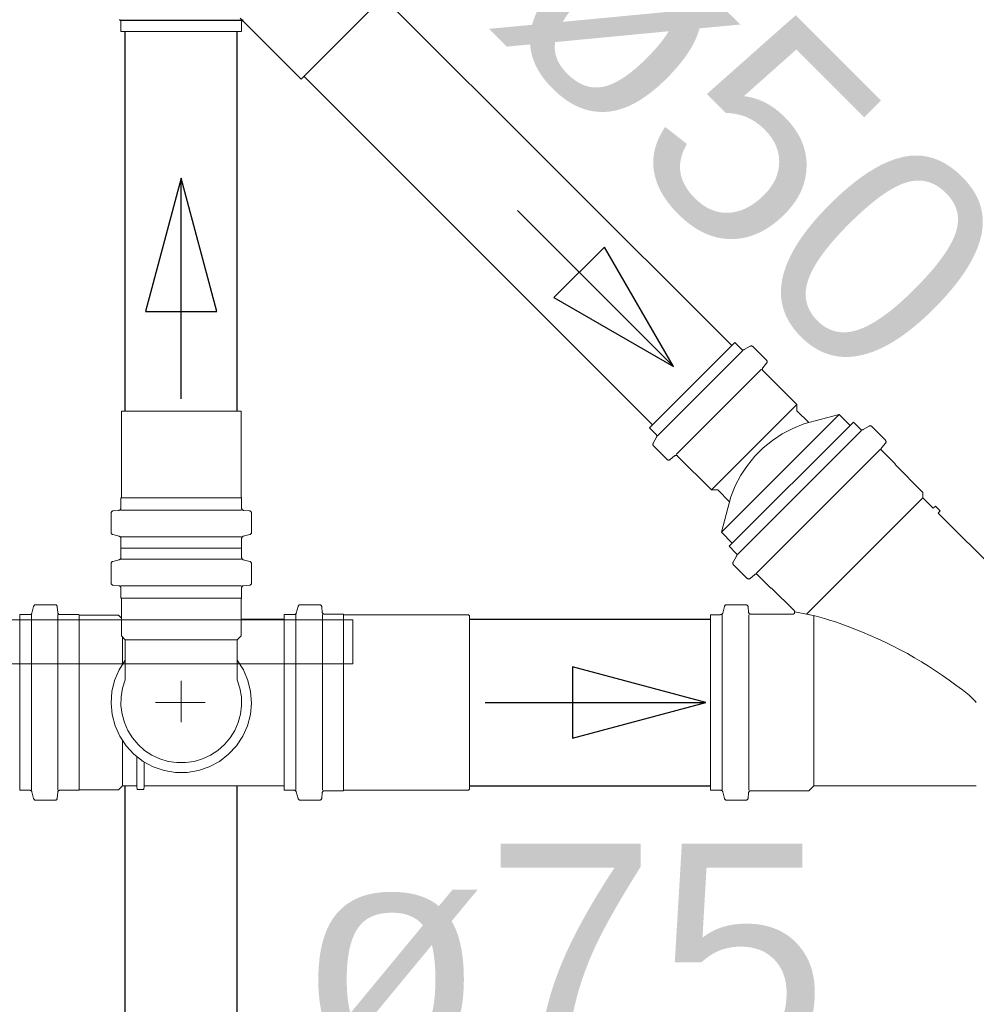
# Model space of a CAD drawing. Header units: millimetres. Extents: x 567 to 934, y -1 to 364.
# Tile 263 of 656: x 625.718 to 626.584, y 234.736 to 235.629. Entities that reach past the tile are written whole.
import ezdxf

# ---------------------------------------------------------------- set-up
doc = ezdxf.new("R2010")
doc.units = ezdxf.units.MM
doc.header["$MEASUREMENT"] = 0
doc.linetypes.add('NULL', pattern=[0])
doc.layers.add('ARQ FINA', color=8, linetype='Continuous')
doc.layers.add('SIMBOLOS INT', color=14, linetype='Continuous')
for name, color, linetype, lineweight in [('CV-Condutos', 14, 'Continuous', 25), ('CV-Sentido conduto', 14, 'Continuous', 30), ('Simbolos', 14, 'Continuous', 20), ('Simbolos_int', 14, 'Continuous', 15), ('TQ-Condutos', 14, 'Continuous', 25), ('TQ-Sentido conduto', 14, 'Continuous', 30), ('TQ-Textos conduto', 7, 'Continuous', 9)]:
    doc.layers.add(name, color=color, linetype=linetype, lineweight=lineweight)
doc.styles.add('Arial', font='arial.ttf')

msp = doc.modelspace()

# ---------------------------------------------------------------- linework, layer by layer
at = {"layer": 'ARQ FINA', "lineweight": 5}
for p, q in [((626.01942, 235.08476), (625.01942, 235.08476)), ((626.01942, 235.04476), (626.01942, 235.08476)), ((625.01942, 235.04476), (626.01942, 235.04476))]:
    msp.add_line(p, q, dxfattribs=at)
at = {"layer": 'CV-Condutos'}
for p, q in [((625.81322, 235.27377), (625.81322, 235.61807)), ((625.91462, 235.27377), (625.91462, 235.61807)), ((625.81322, 234.1123), (625.81322, 234.93427)), ((625.91462, 234.1123), (625.91462, 234.93427))]:
    msp.add_line(p, q, dxfattribs=at)
at = {"layer": 'CV-Sentido conduto'}
for p, q in [((625.86392, 235.48502), (625.83157, 235.36428)), ((625.89627, 235.36428), (625.86392, 235.48502)), ((625.83157, 235.36428), (625.89627, 235.36428))]:
    msp.add_line(p, q, dxfattribs=at)
msp.add_lwpolyline([(625.86392, 235.28502), (625.86392, 235.48502)], dxfattribs=at)
at = {"layer": 'Simbolos'}
for p, q in [((625.80923, 235.61807), (625.80922, 235.62677)), ((625.91724, 235.63016), (625.97246, 235.57494)), ((625.91861, 235.61807), (625.91862, 235.62677)), ((625.80923, 235.61807), (625.91861, 235.61807)), ((626.36547, 235.33608), (626.28811, 235.25872)), ((626.36547, 235.33608), (626.37162, 235.32993)), ((626.37935, 235.33269), (626.37404, 235.32961)), ((626.38177, 235.33236), (626.39416, 235.31997)), ((626.39429, 235.31727), (626.39089, 235.31323)), ((626.39102, 235.31053), (626.42179, 235.27975)), ((626.42179, 235.27975), (626.42179, 235.2741)), ((625.80962, 235.19567), (625.80962, 235.27377)), ((625.91822, 235.19567), (625.91822, 235.27377)), ((626.42179, 235.2741), (626.43241, 235.26348)), ((626.46008, 235.27089), (626.42796, 235.26227)), ((626.46008, 235.27089), (626.46998, 235.26099)), ((626.28811, 235.25872), (626.29426, 235.25257)), ((626.47287, 235.26389), (626.3603, 235.15132)), ((626.47287, 235.26389), (626.47931, 235.25745)), ((626.48173, 235.25713), (626.48714, 235.26025)), ((626.48955, 235.25994), (626.50192, 235.24757)), ((626.2915, 235.24484), (626.29458, 235.25015)), ((626.29183, 235.24242), (626.30422, 235.23003)), ((626.49859, 235.24075), (626.50205, 235.24487)), ((626.30692, 235.2299), (626.31096, 235.2333)), ((626.31366, 235.23317), (626.34444, 235.2024)), ((626.49871, 235.23805), (626.5107, 235.22606)), ((626.5107, 235.22606), (626.5107, 235.22535)), ((626.5107, 235.22535), (626.53581, 235.20025)), ((625.80922, 235.19527), (625.80962, 235.19567)), ((625.91862, 235.19527), (625.91822, 235.19567)), ((626.34444, 235.2024), (626.35009, 235.2024)), ((626.35009, 235.2024), (626.36071, 235.19178)), ((626.3533, 235.16411), (626.36192, 235.19623)), ((626.53581, 235.20025), (626.53581, 235.19516)), ((625.80922, 235.18591), (625.80922, 235.19527)), ((625.91862, 235.18591), (625.91862, 235.19527)), ((626.53581, 235.19516), (626.54514, 235.18582)), ((626.54514, 235.18582), (626.54745, 235.18776)), ((626.54745, 235.18776), (626.5516, 235.1836)), ((625.80032, 235.16393), (625.80032, 235.18145)), ((625.80214, 235.18345), (625.8074, 235.18391)), ((625.9257, 235.18345), (625.92044, 235.18391)), ((625.92752, 235.16393), (625.92752, 235.18145)), ((626.54967, 235.1813), (626.5516, 235.1836)), ((626.54967, 235.1813), (626.70223, 235.02986)), ((625.8018, 235.16199), (625.80774, 235.16041)), ((625.92604, 235.16199), (625.9201, 235.16041)), ((626.3533, 235.16411), (626.3632, 235.15421)), ((625.80922, 235.14977), (625.80922, 235.15847)), ((625.91862, 235.14977), (625.91862, 235.15847)), ((626.3603, 235.15132), (626.36674, 235.14488)), ((625.91862, 235.14977), (625.80922, 235.14977)), ((625.80922, 235.14977), (625.91862, 235.14977)), ((625.80922, 235.14977), (625.80922, 235.14107)), ((625.91862, 235.14977), (625.91862, 235.14107)), ((626.36706, 235.14246), (626.36394, 235.13705)), ((625.80032, 235.13561), (625.80032, 235.11807)), ((625.8018, 235.13755), (625.80774, 235.13913)), ((625.92604, 235.13755), (625.9201, 235.13913)), ((625.92752, 235.13561), (625.92752, 235.11807)), ((626.36425, 235.13464), (626.37662, 235.12227)), ((626.38344, 235.1256), (626.37932, 235.12214)), ((626.38614, 235.12548), (626.39813, 235.11348)), ((625.80214, 235.11609), (625.8074, 235.11563)), ((625.9257, 235.11609), (625.92044, 235.11563)), ((625.80922, 235.11363), (625.80922, 235.10427)), ((625.91862, 235.11363), (625.91862, 235.10427)), ((626.39813, 235.11348), (626.39884, 235.11348)), ((626.39884, 235.11348), (626.41915, 235.09318)), ((625.7321, 235.09837), (625.7496, 235.09837)), ((625.80922, 235.10427), (625.80962, 235.10387)), ((625.80962, 235.10387), (625.80962, 235.07027)), ((625.91862, 235.10427), (625.91822, 235.10387)), ((625.91822, 235.10387), (625.91822, 235.07027)), ((625.9717, 235.09837), (625.9892, 235.09837)), ((626.35804, 235.09837), (626.37555, 235.09837)), ((625.71752, 234.93017), (625.71752, 235.08937)), ((625.71752, 235.08937), (625.72662, 235.08937)), ((625.72856, 235.09085), (625.73016, 235.09689)), ((625.75206, 235.09119), (625.75158, 235.09655)), ((625.75404, 235.08937), (625.771, 235.08937)), ((625.771, 235.08937), (625.7715, 235.08887)), ((625.7715, 235.08887), (625.807, 235.08887)), ((625.807, 235.08887), (625.80962, 235.08625)), ((625.95712, 234.93017), (625.95712, 235.08937)), ((625.95712, 235.08937), (625.96622, 235.08937)), ((625.96816, 235.09085), (625.96978, 235.09689)), ((625.99162, 235.09159), (625.9912, 235.09655)), ((625.99362, 235.08977), (626.01078, 235.08977)), ((626.01078, 235.08977), (626.01128, 235.08927)), ((626.01128, 235.08927), (626.12412, 235.08927)), ((626.12412, 235.08927), (626.12512, 235.08827)), ((626.34346, 235.08936), (626.34346, 234.93017)), ((626.34346, 235.08936), (626.35257, 235.08936)), ((626.3545, 235.09084), (626.35612, 235.0969)), ((626.37797, 235.09159), (626.37754, 235.09654)), ((626.37996, 235.08977), (626.41772, 235.08977)), ((625.91822, 235.08527), (625.95712, 235.08527)), ((626.12512, 234.93127), (626.12512, 235.08827)), ((625.80962, 235.07027), (625.81322, 235.06667)), ((625.81322, 235.06667), (625.81322, 235.03031)), ((625.91822, 235.07027), (625.91462, 235.06667)), ((625.91462, 235.06667), (625.91462, 235.03031)), ((625.71752, 234.93017), (625.72662, 234.93017)), ((625.72856, 234.92869), (625.73016, 234.92265)), ((625.75206, 234.92835), (625.75158, 234.92299)), ((625.75404, 234.93017), (625.771, 234.93017)), ((625.771, 234.93017), (625.7715, 234.93067)), ((625.7715, 234.93067), (625.807, 234.93067)), ((625.807, 234.93067), (625.8106, 234.93427)), ((625.8106, 234.93427), (625.8238, 234.93427)), ((625.8238, 234.93387), (625.82406, 234.93087)), ((625.82406, 234.93087), (625.82994, 234.93087)), ((625.8302, 234.93387), (625.82994, 234.93087)), ((625.8302, 234.93427), (625.95712, 234.93427)), ((625.95712, 234.93017), (625.96622, 234.93017)), ((625.96816, 234.92869), (625.96978, 234.92265)), ((625.99162, 234.92795), (625.9912, 234.92299)), ((625.99362, 234.92977), (626.01078, 234.92977)), ((626.01078, 234.92977), (626.01128, 234.93027)), ((626.01128, 234.93027), (626.12412, 234.93027)), ((626.12412, 234.93027), (626.12512, 234.93127)), ((626.34346, 234.93017), (626.35257, 234.93017)), ((626.3545, 234.92869), (626.35612, 234.92264)), ((626.37797, 234.92794), (626.37754, 234.92299)), ((626.37996, 234.92976), (626.43263, 234.92976)), ((626.43263, 234.92976), (626.43712, 234.93426)), ((626.43712, 234.93426), (626.58429, 234.93426)), ((625.7321, 234.92117), (625.7496, 234.92117)), ((625.9717, 234.92117), (625.9892, 234.92117)), ((626.35804, 234.92117), (626.37555, 234.92117))]:
    msp.add_line(p, q, dxfattribs=at)
for points in [[(625.80921, 235.62677), (625.80919, 235.62706), (625.80913, 235.62734), (625.80902, 235.62761), (625.80888, 235.62787), (625.8087, 235.6281), (625.80849, 235.6283), (625.80826, 235.62847), (625.808, 235.62861), (625.80773, 235.6287)], [(625.92011, 235.6287), (625.91984, 235.62861), (625.91958, 235.62847), (625.91934, 235.6283), (625.91914, 235.6281), (625.91896, 235.62787), (625.91882, 235.62761), (625.91871, 235.62734), (625.91865, 235.62706), (625.91863, 235.62677)], [(626.37162, 235.32993), (626.37184, 235.32974), (626.37208, 235.32958), (626.37235, 235.32947), (626.37263, 235.32939), (626.37291, 235.32935), (626.37321, 235.32935), (626.37349, 235.3294), (626.37377, 235.32949), (626.37403, 235.32961)], [(626.38177, 235.33236), (626.38155, 235.33255), (626.38131, 235.33271), (626.38104, 235.33283), (626.38076, 235.33291), (626.38047, 235.33295), (626.38018, 235.33294), (626.3799, 235.33289), (626.37962, 235.33281), (626.37936, 235.33268)], [(626.3909, 235.31323), (626.39071, 235.31296), (626.39057, 235.31266), (626.39048, 235.31235), (626.39044, 235.31202), (626.39045, 235.31169), (626.39052, 235.31137), (626.39064, 235.31106), (626.39081, 235.31078), (626.39102, 235.31053)], [(626.39428, 235.31727), (626.39447, 235.31754), (626.39461, 235.31784), (626.3947, 235.31816), (626.39474, 235.31848), (626.39473, 235.31881), (626.39466, 235.31913), (626.39454, 235.31944), (626.39437, 235.31972), (626.39416, 235.31997)], [(626.42796, 235.26228), (626.418, 235.25825), (626.40851, 235.25325), (626.39956, 235.24733), (626.39125, 235.24053), (626.38366, 235.23294), (626.37686, 235.22463), (626.37094, 235.21568), (626.36594, 235.20619), (626.36191, 235.19623)], [(626.48955, 235.25994), (626.48933, 235.26013), (626.48908, 235.26029), (626.48882, 235.26041), (626.48854, 235.26049), (626.48825, 235.26052), (626.48796, 235.26052), (626.48767, 235.26047), (626.4874, 235.26039), (626.48713, 235.26026)], [(626.29458, 235.25016), (626.2947, 235.25042), (626.29479, 235.2507), (626.29484, 235.25098), (626.29484, 235.25127), (626.2948, 235.25156), (626.29472, 235.25184), (626.29461, 235.25211), (626.29445, 235.25235), (626.29426, 235.25257)], [(626.47931, 235.25745), (626.47953, 235.25726), (626.47977, 235.25711), (626.48004, 235.25699), (626.48032, 235.25691), (626.48061, 235.25687), (626.4809, 235.25687), (626.48118, 235.25692), (626.48146, 235.25701), (626.48172, 235.25713)], [(626.29151, 235.24483), (626.29138, 235.24457), (626.2913, 235.24429), (626.29125, 235.24401), (626.29124, 235.24372), (626.29128, 235.24343), (626.29136, 235.24315), (626.29148, 235.24288), (626.29164, 235.24264), (626.29183, 235.24242)], [(626.49859, 235.24075), (626.4984, 235.24048), (626.49826, 235.24018), (626.49817, 235.23987), (626.49813, 235.23954), (626.49814, 235.23921), (626.49821, 235.23889), (626.49833, 235.23858), (626.4985, 235.2383), (626.49871, 235.23805)], [(626.50204, 235.24487), (626.50223, 235.24514), (626.50237, 235.24543), (626.50247, 235.24575), (626.50251, 235.24607), (626.50249, 235.2464), (626.50242, 235.24673), (626.5023, 235.24703), (626.50214, 235.24732), (626.50192, 235.24757)], [(626.31366, 235.23317), (626.31341, 235.23338), (626.31313, 235.23355), (626.31282, 235.23367), (626.3125, 235.23374), (626.31217, 235.23375), (626.31184, 235.23371), (626.31153, 235.23362), (626.31123, 235.23348), (626.31096, 235.23329)], [(626.30422, 235.23003), (626.30447, 235.22982), (626.30475, 235.22965), (626.30506, 235.22953), (626.30538, 235.22946), (626.30571, 235.22945), (626.30603, 235.22949), (626.30635, 235.22958), (626.30665, 235.22972), (626.30692, 235.22991)], [(625.80215, 235.18344), (625.80182, 235.18338), (625.80151, 235.18328), (625.80122, 235.18312), (625.80096, 235.18291), (625.80074, 235.18267), (625.80056, 235.1824), (625.80043, 235.18209), (625.80035, 235.18177), (625.80032, 235.18145)], [(625.80739, 235.18391), (625.80772, 235.18397), (625.80803, 235.18408), (625.80832, 235.18424), (625.80858, 235.18444), (625.8088, 235.18468), (625.80898, 235.18496), (625.80911, 235.18526), (625.80919, 235.18558), (625.80922, 235.18591)], [(625.91862, 235.18591), (625.91865, 235.18558), (625.91873, 235.18526), (625.91886, 235.18496), (625.91904, 235.18468), (625.91926, 235.18444), (625.91952, 235.18424), (625.91981, 235.18408), (625.92012, 235.18397), (625.92045, 235.18391)], [(625.92752, 235.18145), (625.92749, 235.18177), (625.92741, 235.18209), (625.92728, 235.1824), (625.9271, 235.18267), (625.92688, 235.18291), (625.92662, 235.18312), (625.92633, 235.18328), (625.92602, 235.18338), (625.92569, 235.18344)], [(625.80032, 235.16393), (625.80034, 235.16364), (625.8004, 235.16335), (625.80051, 235.16308), (625.80065, 235.16283), (625.80083, 235.1626), (625.80103, 235.16239), (625.80127, 235.16222), (625.80153, 235.16209), (625.8018, 235.16199)], [(625.80922, 235.15847), (625.8092, 235.15876), (625.80914, 235.15904), (625.80903, 235.15931), (625.80889, 235.15957), (625.80871, 235.1598), (625.8085, 235.16), (625.80827, 235.16017), (625.80801, 235.1603), (625.80774, 235.1604)], [(625.9201, 235.1604), (625.91983, 235.1603), (625.91957, 235.16017), (625.91933, 235.16), (625.91913, 235.1598), (625.91895, 235.15957), (625.91881, 235.15931), (625.9187, 235.15904), (625.91864, 235.15876), (625.91862, 235.15847)], [(625.92604, 235.16199), (625.92631, 235.16209), (625.92657, 235.16222), (625.9268, 235.16239), (625.92701, 235.1626), (625.92719, 235.16283), (625.92733, 235.16308), (625.92744, 235.16335), (625.9275, 235.16364), (625.92752, 235.16393)], [(626.36706, 235.14247), (626.36718, 235.14273), (626.36727, 235.14301), (626.36732, 235.14329), (626.36732, 235.14358), (626.36728, 235.14387), (626.3672, 235.14415), (626.36708, 235.14442), (626.36693, 235.14466), (626.36674, 235.14488)], [(625.8018, 235.13754), (625.80153, 235.13744), (625.80127, 235.13731), (625.80103, 235.13714), (625.80083, 235.13694), (625.80065, 235.13671), (625.80051, 235.13645), (625.8004, 235.13618), (625.80034, 235.1359), (625.80032, 235.13561)], [(625.80774, 235.13913), (625.80801, 235.13923), (625.80827, 235.13936), (625.8085, 235.13953), (625.80871, 235.13974), (625.80889, 235.13997), (625.80903, 235.14022), (625.80914, 235.14049), (625.8092, 235.14078), (625.80922, 235.14107)], [(625.91862, 235.14107), (625.91864, 235.14078), (625.9187, 235.14049), (625.91881, 235.14022), (625.91895, 235.13997), (625.91913, 235.13974), (625.91933, 235.13953), (625.91957, 235.13936), (625.91983, 235.13923), (625.9201, 235.13913)], [(625.92752, 235.13561), (625.9275, 235.1359), (625.92744, 235.13618), (625.92733, 235.13645), (625.92719, 235.13671), (625.92701, 235.13694), (625.9268, 235.13714), (625.92657, 235.13731), (625.92631, 235.13744), (625.92604, 235.13754)], [(626.36393, 235.13706), (626.3638, 235.13679), (626.36372, 235.13652), (626.36367, 235.13623), (626.36367, 235.13594), (626.3637, 235.13565), (626.36378, 235.13537), (626.3639, 235.13511), (626.36406, 235.13486), (626.36425, 235.13464)], [(626.38614, 235.12548), (626.38589, 235.12569), (626.38561, 235.12586), (626.3853, 235.12598), (626.38498, 235.12605), (626.38465, 235.12606), (626.38432, 235.12602), (626.38401, 235.12593), (626.38371, 235.12579), (626.38344, 235.1256)], [(625.80032, 235.11807), (625.80035, 235.11774), (625.80043, 235.11742), (625.80056, 235.11712), (625.80074, 235.11684), (625.80096, 235.1166), (625.80122, 235.1164), (625.80151, 235.11624), (625.80182, 235.11613), (625.80215, 235.11607)], [(625.80922, 235.11363), (625.80919, 235.11395), (625.80911, 235.11427), (625.80898, 235.11458), (625.8088, 235.11485), (625.80858, 235.11509), (625.80832, 235.1153), (625.80803, 235.11546), (625.80772, 235.11556), (625.80739, 235.11562)], [(625.92045, 235.11562), (625.92012, 235.11556), (625.91981, 235.11546), (625.91952, 235.1153), (625.91926, 235.11509), (625.91904, 235.11485), (625.91886, 235.11458), (625.91873, 235.11427), (625.91865, 235.11395), (625.91862, 235.11363)], [(625.92569, 235.11607), (625.92602, 235.11613), (625.92633, 235.11624), (625.92662, 235.1164), (625.92688, 235.1166), (625.9271, 235.11684), (625.92728, 235.11712), (625.92741, 235.11742), (625.92749, 235.11774), (625.92752, 235.11807)], [(626.37662, 235.12227), (626.37687, 235.12205), (626.37716, 235.12189), (626.37746, 235.12177), (626.37779, 235.1217), (626.37812, 235.12168), (626.37844, 235.12172), (626.37876, 235.12182), (626.37905, 235.12196), (626.37932, 235.12215)], [(625.7321, 235.09837), (625.73181, 235.09835), (625.73153, 235.09828), (625.73125, 235.09818), (625.731, 235.09804), (625.73077, 235.09786), (625.73057, 235.09765), (625.7304, 235.09742), (625.73026, 235.09716), (625.73017, 235.09688)], [(625.75159, 235.09654), (625.75154, 235.09687), (625.75143, 235.09718), (625.75127, 235.09747), (625.75107, 235.09772), (625.75082, 235.09795), (625.75055, 235.09813), (625.75025, 235.09826), (625.74993, 235.09834), (625.7496, 235.09837)], [(625.9717, 235.09837), (625.97141, 235.09835), (625.97113, 235.09828), (625.97085, 235.09818), (625.9706, 235.09804), (625.97037, 235.09786), (625.97017, 235.09765), (625.97, 235.09742), (625.96986, 235.09716), (625.96977, 235.09688)], [(625.99119, 235.09654), (625.99114, 235.09687), (625.99103, 235.09718), (625.99087, 235.09747), (625.99067, 235.09772), (625.99042, 235.09795), (625.99015, 235.09813), (625.98985, 235.09826), (625.98953, 235.09834), (625.9892, 235.09837)], [(626.35805, 235.09837), (626.35776, 235.09835), (626.35748, 235.09829), (626.35721, 235.09819), (626.35696, 235.09804), (626.35673, 235.09787), (626.35652, 235.09766), (626.35635, 235.09742), (626.35622, 235.09717), (626.35612, 235.09689)], [(626.37754, 235.09653), (626.37749, 235.09686), (626.37738, 235.09717), (626.37722, 235.09746), (626.37702, 235.09772), (626.37677, 235.09794), (626.3765, 235.09812), (626.3762, 235.09825), (626.37588, 235.09833), (626.37555, 235.09836)], [(625.72662, 235.08937), (625.72691, 235.08939), (625.72719, 235.08945), (625.72746, 235.08955), (625.72772, 235.0897), (625.72795, 235.08987), (625.72815, 235.09008), (625.72832, 235.09032), (625.72846, 235.09057), (625.72855, 235.09085)], [(625.75205, 235.09119), (625.7521, 235.09087), (625.75221, 235.09056), (625.75237, 235.09027), (625.75257, 235.09001), (625.75281, 235.08979), (625.75309, 235.08961), (625.75339, 235.08947), (625.75371, 235.08939), (625.75404, 235.08937)], [(625.96622, 235.08937), (625.96651, 235.08939), (625.96679, 235.08945), (625.96706, 235.08955), (625.96732, 235.0897), (625.96755, 235.08987), (625.96775, 235.09008), (625.96792, 235.09032), (625.96806, 235.09057), (625.96815, 235.09085)], [(625.99163, 235.09159), (625.99168, 235.09127), (625.99179, 235.09096), (625.99195, 235.09067), (625.99215, 235.09041), (625.99239, 235.09019), (625.99267, 235.09001), (625.99297, 235.08987), (625.99329, 235.08979), (625.99362, 235.08977)], [(626.35257, 235.08937), (626.35286, 235.08939), (626.35314, 235.08945), (626.35341, 235.08955), (626.35367, 235.0897), (626.3539, 235.08987), (626.3541, 235.09008), (626.35427, 235.09032), (626.3544, 235.09057), (626.3545, 235.09085)], [(626.37797, 235.0916), (626.37802, 235.09128), (626.37813, 235.09097), (626.37829, 235.09068), (626.37849, 235.09042), (626.37874, 235.0902), (626.37901, 235.09002), (626.37931, 235.08988), (626.37963, 235.0898), (626.37996, 235.08978)], [(626.41773, 235.08976), (626.418, 235.08978), (626.41825, 235.08983), (626.4185, 235.08991), (626.41873, 235.09003), (626.41895, 235.09018), (626.41915, 235.09035), (626.41932, 235.09055), (626.41947, 235.09076), (626.41958, 235.091), (626.41967, 235.09124), (626.41972, 235.0915), (626.41973, 235.09176), (626.41972, 235.09202), (626.41967, 235.09228), (626.41958, 235.09253), (626.41947, 235.09276), (626.41932, 235.09298), (626.41915, 235.09318)], [(626.46008, 235.08155), (626.45569, 235.08304), (626.45128, 235.08445), (626.44684, 235.08578), (626.44237, 235.08702), (626.43788, 235.08818), (626.43337, 235.08924), (626.42884, 235.09022), (626.42429, 235.09112), (626.41972, 235.09193)], [(626.52182, 235.05409), (626.51519, 235.05763), (626.50849, 235.06104), (626.50174, 235.06434), (626.49493, 235.06752), (626.48806, 235.07057), (626.48114, 235.0735), (626.47417, 235.07631), (626.46715, 235.07899), (626.46008, 235.08155)], [(626.57772, 235.01646), (626.57182, 235.02108), (626.56583, 235.02559), (626.55977, 235.02999), (626.55363, 235.03429), (626.54741, 235.03848), (626.54112, 235.04255), (626.53476, 235.04651), (626.52832, 235.05036), (626.52182, 235.05409)], [(625.81322, 235.0303), (625.81079, 235.02277), (625.80947, 235.01496), (625.80929, 235.00704), (625.81025, 234.99919), (625.81234, 234.99155), (625.81551, 234.9843), (625.8197, 234.97757), (625.82481, 234.97153), (625.83073, 234.96628), (625.83736, 234.96195), (625.84454, 234.95861), (625.85213, 234.95635), (625.85996, 234.95521), (625.86788, 234.95521), (625.87571, 234.95635), (625.8833, 234.95861), (625.89048, 234.96195), (625.8971, 234.96628), (625.90303, 234.97153), (625.90814, 234.97758), (625.91233, 234.9843), (625.9155, 234.99155), (625.91759, 234.99919), (625.91855, 235.00704), (625.91837, 235.01496), (625.91705, 235.02277), (625.91462, 235.0303)], [(626.58428, 235.00977), (626.58357, 235.01053), (626.58286, 235.01129), (626.58214, 235.01204), (626.58141, 235.01279), (626.58068, 235.01353), (626.57995, 235.01427), (626.57921, 235.015), (626.57847, 235.01573), (626.57772, 235.01645)], [(625.72855, 234.92868), (625.72846, 234.92896), (625.72832, 234.92922), (625.72815, 234.92945), (625.72795, 234.92966), (625.72772, 234.92984), (625.72746, 234.92998), (625.72719, 234.93008), (625.72691, 234.93015), (625.72662, 234.93017)], [(625.75404, 234.93017), (625.75371, 234.93014), (625.75339, 234.93006), (625.75309, 234.92993), (625.75281, 234.92975), (625.75257, 234.92952), (625.75237, 234.92927), (625.75221, 234.92898), (625.7521, 234.92867), (625.75205, 234.92834)], [(625.96815, 234.92868), (625.96806, 234.92896), (625.96792, 234.92922), (625.96775, 234.92945), (625.96755, 234.92966), (625.96732, 234.92984), (625.96706, 234.92998), (625.96679, 234.93008), (625.96651, 234.93015), (625.96622, 234.93017)], [(625.99362, 234.92977), (625.99329, 234.92974), (625.99297, 234.92966), (625.99267, 234.92953), (625.99239, 234.92935), (625.99215, 234.92912), (625.99195, 234.92887), (625.99179, 234.92858), (625.99168, 234.92827), (625.99163, 234.92794)], [(626.3545, 234.92868), (626.3544, 234.92896), (626.35427, 234.92922), (626.3541, 234.92945), (626.3539, 234.92966), (626.35367, 234.92984), (626.35341, 234.92998), (626.35314, 234.93008), (626.35286, 234.93015), (626.35257, 234.93017)], [(626.37996, 234.92976), (626.37963, 234.92973), (626.37931, 234.92965), (626.37901, 234.92952), (626.37874, 234.92934), (626.37849, 234.92911), (626.37829, 234.92886), (626.37813, 234.92857), (626.37802, 234.92826), (626.37797, 234.92793)], [(625.73017, 234.92265), (625.73026, 234.92237), (625.7304, 234.92212), (625.73057, 234.92188), (625.73077, 234.92167), (625.731, 234.9215), (625.73125, 234.92135), (625.73153, 234.92125), (625.73181, 234.92119), (625.7321, 234.92117)], [(625.7496, 234.92117), (625.74993, 234.92119), (625.75025, 234.92127), (625.75055, 234.92141), (625.75082, 234.92159), (625.75107, 234.92181), (625.75127, 234.92207), (625.75143, 234.92236), (625.75154, 234.92267), (625.75159, 234.92299)], [(625.96977, 234.92265), (625.96986, 234.92237), (625.97, 234.92212), (625.97017, 234.92188), (625.97037, 234.92167), (625.9706, 234.9215), (625.97085, 234.92135), (625.97113, 234.92125), (625.97141, 234.92119), (625.9717, 234.92117)], [(625.9892, 234.92117), (625.98953, 234.92119), (625.98985, 234.92127), (625.99015, 234.92141), (625.99042, 234.92159), (625.99067, 234.92181), (625.99087, 234.92207), (625.99103, 234.92236), (625.99114, 234.92267), (625.99119, 234.92299)], [(626.35612, 234.92264), (626.35622, 234.92237), (626.35635, 234.92211), (626.35652, 234.92187), (626.35673, 234.92167), (626.35696, 234.92149), (626.35721, 234.92135), (626.35748, 234.92124), (626.35776, 234.92118), (626.35805, 234.92116)], [(626.37555, 234.92117), (626.37588, 234.9212), (626.3762, 234.92128), (626.3765, 234.92141), (626.37677, 234.92159), (626.37702, 234.92182), (626.37722, 234.92208), (626.37738, 234.92236), (626.37749, 234.92268), (626.37754, 234.923)]]:
    msp.add_lwpolyline(points, dxfattribs=at)
at = {"layer": 'SIMBOLOS INT'}
msp.add_line((625.80923, 235.62831), (625.91861, 235.62831), dxfattribs=at)
at = {"layer": 'Simbolos_int'}
for p, q in [((625.97246, 235.57494), (626.04925, 235.65173)), ((626.37271, 235.32884), (626.29535, 235.25148)), ((626.38972, 235.31183), (626.31236, 235.23447)), ((626.42179, 235.27975), (626.34444, 235.2024)), ((625.91822, 235.27377), (625.80962, 235.27377)), ((626.46008, 235.27089), (626.3533, 235.16411)), ((626.4804, 235.25636), (626.36783, 235.14379)), ((626.49741, 235.23935), (626.38484, 235.12678)), ((625.91862, 235.19527), (625.80922, 235.19527)), ((626.43038, 235.08973), (626.53581, 235.19516)), ((625.91862, 235.18407), (625.80922, 235.18407)), ((625.91862, 235.16001), (625.80922, 235.16001)), ((625.80922, 235.13953), (625.91862, 235.13953)), ((625.80922, 235.11547), (625.91862, 235.11547)), ((625.91862, 235.10427), (625.80922, 235.10427)), ((625.72816, 234.93017), (625.72816, 235.08937)), ((625.75222, 234.93017), (625.75222, 235.08937)), ((625.7715, 234.93067), (625.7715, 235.08887)), ((625.96776, 234.93017), (625.96776, 235.08937)), ((625.99182, 234.93017), (625.99182, 235.08937)), ((626.01078, 234.92977), (626.01078, 235.08977)), ((626.35411, 235.08937), (626.35411, 234.93016)), ((626.37816, 235.08936), (626.37816, 234.93017)), ((625.95712, 235.08527), (625.95712, 234.93427)), ((626.43712, 235.08835), (626.43712, 234.93426)), ((625.8106, 235.04425), (625.8106, 235.06929)), ((625.91462, 235.06667), (625.81322, 235.06667)), ((625.86392, 235.00977), (625.86392, 235.02951)), ((625.86392, 235.02951), (625.86392, 234.99203)), ((625.8405, 235.00977), (625.88548, 235.00977)), ((625.8106, 234.93427), (625.8106, 234.97489)), ((625.8238, 234.93387), (625.8238, 234.96041)), ((625.8302, 234.93387), (625.8302, 234.95583))]:
    msp.add_line(p, q, dxfattribs=at)
msp.add_lwpolyline([(625.81322, 235.04817), (625.80762, 235.03935), (625.80354, 235.02974), (625.80108, 235.01959), (625.80032, 235.00918), (625.80128, 234.99878), (625.80392, 234.98868), (625.80818, 234.97914), (625.81394, 234.97043), (625.82105, 234.96279), (625.82932, 234.9564), (625.83851, 234.95146), (625.8484, 234.94809), (625.8587, 234.94638), (625.86914, 234.94638), (625.87944, 234.94809), (625.88932, 234.95146), (625.89852, 234.9564), (625.90679, 234.96279), (625.9139, 234.97043), (625.91966, 234.97914), (625.92392, 234.98868), (625.92656, 234.99878), (625.92752, 235.00918), (625.92676, 235.01959), (625.9243, 235.02974), (625.92022, 235.03935), (625.91462, 235.04817)], dxfattribs=at)
at = {"layer": 'TQ-Condutos'}
for p, q in [((626.04671, 235.64918), (626.36264, 235.33325)), ((625.97501, 235.57748), (626.29094, 235.26155)), ((626.12512, 235.08527), (626.34346, 235.08527)), ((626.12512, 234.93427), (626.34346, 234.93427))]:
    msp.add_line(p, q, dxfattribs=at)
at = {"layer": 'TQ-Sentido conduto'}
for p, q in [((626.24738, 235.42256), (626.20163, 235.37681)), ((626.30988, 235.31431), (626.24738, 235.42256)), ((626.20163, 235.37681), (626.30988, 235.31431)), ((626.33917, 235.00977), (626.21843, 235.04212)), ((626.21843, 235.04212), (626.21843, 234.97741)), ((626.21843, 234.97741), (626.33917, 235.00977))]:
    msp.add_line(p, q, dxfattribs=at)
for points in [[(626.16846, 235.45573), (626.30988, 235.31431)], [(626.13917, 235.00977), (626.33917, 235.00977)]]:
    msp.add_lwpolyline(points, dxfattribs=at)

# ---------------------------------------------------------------- texts
at = {"layer": 'TQ-Textos conduto', "linetype": 'NULL', "insert": (626.30859, 235.45443), "char_height": 0.2, "width": 0.9628049, "attachment_point": 8, "rotation": 314.99989, "line_spacing_factor": 0.6, "style": 'Arial'}
msp.add_mtext('ø50', dxfattribs=at)
at = {"layer": 'TQ-Textos conduto', "linetype": 'NULL', "insert": (626.20897, 234.67629), "char_height": 0.2, "width": 0.9628049, "attachment_point": 8, "line_spacing_factor": 0.6, "style": 'Arial'}
msp.add_mtext('ø75', dxfattribs=at)

doc.saveas('drawing.dxf')
